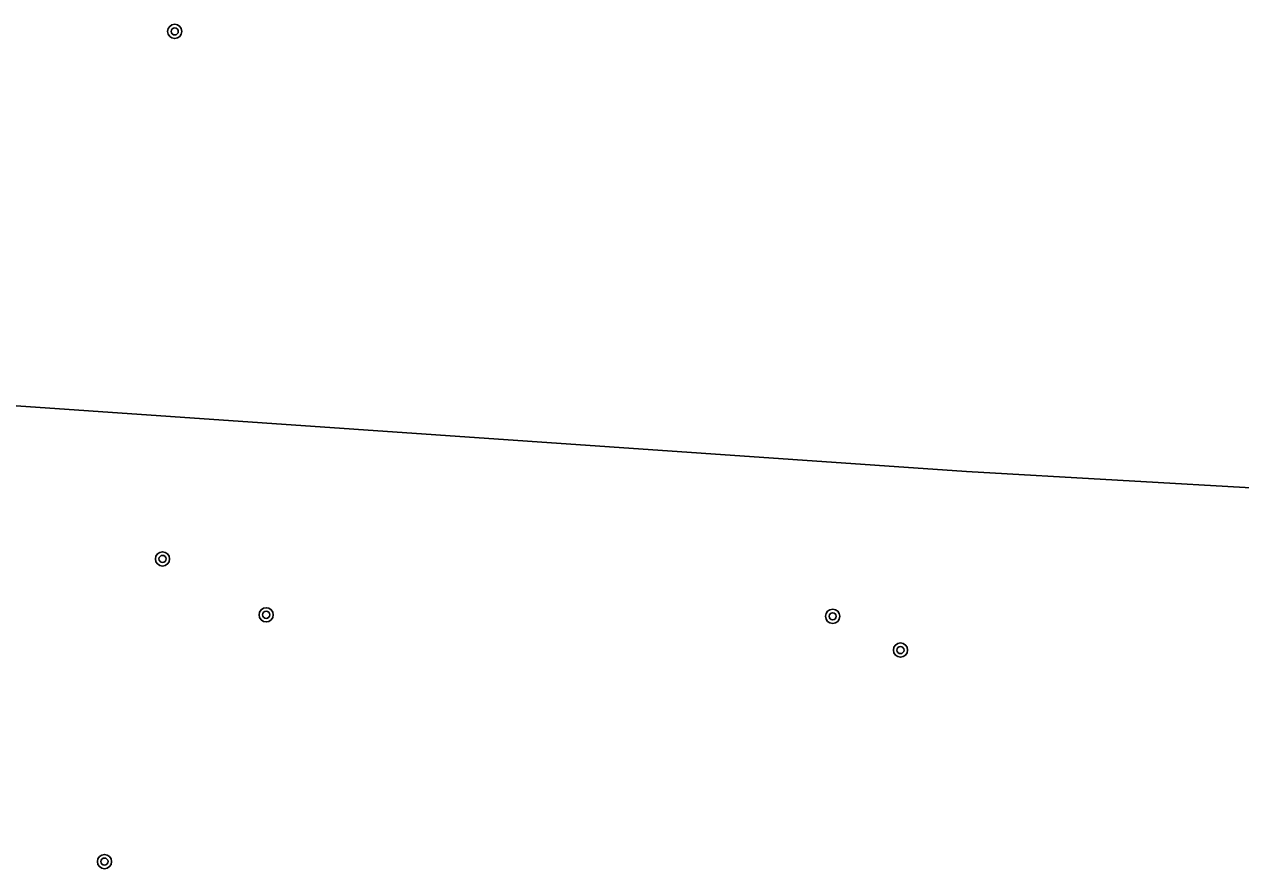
# Model space of a CAD drawing. Extents: x 125000 to 129004, y 397500 to 399008.
# Drawn here: x 127076.1 to 127144.4, y 398952.4 to 398999.8 of the extents above; entities that cross this region are included whole.
import ezdxf

# ---------------------------------------------------------------- set-up
doc = ezdxf.new("R2010")
doc.units = 0
doc.layers.add('gt-grn-groengrens NZ', color=7, linetype='Continuous')
doc.layers.add('gt-symb-boom', color=7, linetype='Continuous')

# ---------------------------------------------------------------- blocks, each defined once
blk = doc.blocks.new('gt0-BOOM')
at = {"layer": 'gt-symb-boom'}
for radius in [0.4, 0.2]:
    blk.add_circle((0, 0), radius, dxfattribs=at)

msp = doc.modelspace()

# ---------------------------------------------------------------- linework, layer by layer
at = {"layer": 'gt-grn-groengrens NZ'}
for q in [(127072.366, 398978.604), (127157.303, 398973.05)]:
    msp.add_line((127129.012, 398974.692), q, dxfattribs=at)

# ---------------------------------------------------------------- block references
at = {"layer": 'gt-symb-boom'}
for p in [(127084.518, 398999.43), (127083.832, 398969.775), (127089.654, 398966.635), (127121.485, 398966.549), (127125.293, 398964.652), (127080.569, 398952.762)]:
    msp.add_blockref('gt0-BOOM', p, dxfattribs=at)

doc.saveas('drawing.dxf')
